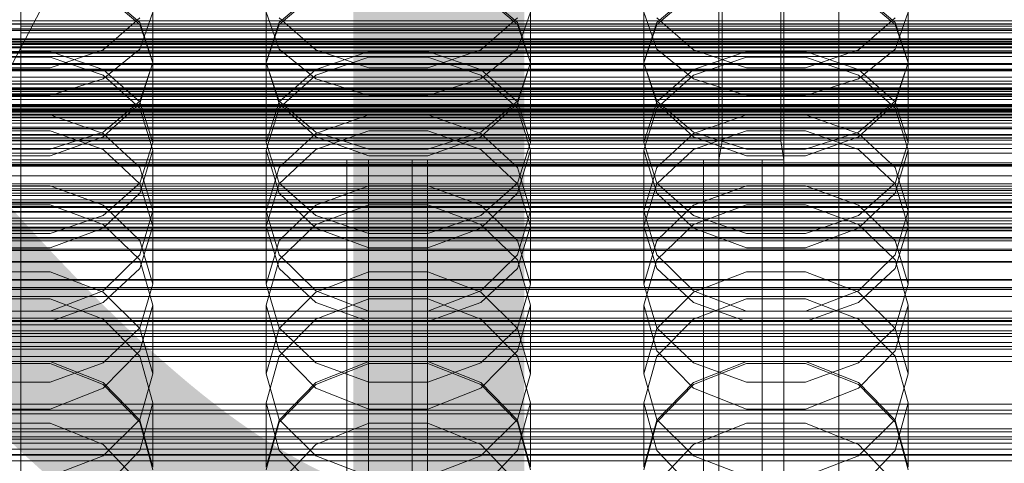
# Model space of a CAD drawing. Header units: millimetres. Extents: x -4395 to 65662, y -65530 to 6847.
# Tile 345 of 656: x -130 to 26, y -34061 to -33991. Entities that reach past the tile are written whole.
import ezdxf

# ---------------------------------------------------------------- set-up
doc = ezdxf.new("R2010")
doc.units = ezdxf.units.MM
for name, color, linetype, lineweight in [('COTAS_O', 1, 'Continuous', 0), ('COTAS_P', 1, 'Continuous', 0), ('frontal_briquetadora', 7, 'Continuous', 0), ('frontal_C01', 7, 'Continuous', 0), ('frontal_C02', 7, 'Continuous', 0), ('frontal_C03', 7, 'Continuous', 0), ('frontal_C07', 7, 'Continuous', 0), ('frontal_dosificador', 7, 'Continuous', 0), ('frontal_fines-r33-C07-C02', 7, 'Continuous', 0), ('frontal_mezcladora', 7, 'Continuous', 0), ('frontal_secador', 7, 'Continuous', 0)]:
    doc.layers.add(name, color=color, linetype=linetype, lineweight=lineweight)
doc.dimstyles.new('R19_100', dxfattribs={"dimtxt": 250, "dimasz": 150, "dimexe": 150, "dimexo": 80, "dimgap": 100, "dimtad": 1, "dimtih": 1, "dimtoh": 1, "dimdsep": 46, "dimcen": 0.09, "dimadec": 0, "dimazin": 0, "dimtfac": 1, "dimtdec": 4, "dimtofl": 0, "dimtmove": 0, "dimatfit": 3, "dimfxl": 1, "dimtolj": 1, "dimtzin": 0, "dimarcsym": 0})

# ---------------------------------------------------------------- blocks, each defined once
blk = doc.blocks.new('DIM_R33_43')
at = {"layer": 'COTAS_O'}
for p, q in [((-1725, -33700), (-1575, -33655)), ((1725, -33700), (1575, -33655)), ((-1725, -34400), (-1725, -33700)), ((-1725, -33700), (1725, -33700)), ((-1725, -33700), (-1575, -33745)), ((1725, -33700), (1575, -33745)), ((1725, -34400), (1725, -33700))]:
    blk.add_line(p, q, dxfattribs=at)
blk.add_text('3450 O', height=250, dxfattribs=at).set_placement((0, -33600))
blk = doc.blocks.new('DIM_R33_44')
at = {"layer": 'COTAS_P'}
for p, q in [((-150, -32200), (550, -32200)), ((550, -32200), (505, -32350)), ((550, -34800), (550, -32200)), ((550, -32200), (595, -32350)), ((550, -34800), (505, -34650)), ((550, -34800), (595, -34650)), ((-150, -34800), (550, -34800))]:
    blk.add_line(p, q, dxfattribs=at)
blk.add_text('2600 P', height=250, rotation=90, dxfattribs=at).set_placement((450, -33500))
blk = doc.blocks.new('DIM_R33_46')
at = {"layer": 'COTAS_O'}
for p, q in [((-650, -33700), (50, -33700)), ((50, -33700), (5, -33850)), ((50, -34900), (50, -33700)), ((50, -33700), (95, -33850)), ((50, -34900), (5, -34750)), ((50, -34900), (95, -34750)), ((-650, -34900), (50, -34900))]:
    blk.add_line(p, q, dxfattribs=at)
blk.add_text('1200 O', height=250, rotation=90, dxfattribs=at).set_placement((-50, -34300))
blk = doc.blocks.new('DIM_R33_47')
at = {"layer": 'COTAS_O'}
for p, q in [((-650, -34200), (-500, -34155)), ((650, -34200), (500, -34155)), ((-650, -34900), (-650, -34200)), ((-650, -34200), (650, -34200)), ((-650, -34200), (-500, -34245)), ((650, -34200), (500, -34245)), ((650, -34900), (650, -34200))]:
    blk.add_line(p, q, dxfattribs=at)
blk.add_text('1300 O', height=250, dxfattribs=at).set_placement((0, -34100))

msp = doc.modelspace()

# ---------------------------------------------------------------- linework, layer by layer
at = {"layer": 'frontal_briquetadora'}
for p, q in [((-109, -33997.699), (-109, -33984.362)), ((-91, -33997.699), (-91, -33984.362)), ((-49, -33997.699), (-49, -33984.362)), ((-31, -33997.699), (-31, -33984.362)), ((11, -33997.699), (11, -33984.362)), ((-116.907, -33986.673), (-111.08, -33991.58)), ((-111.08, -33991.269), (-116.906, -33986.271)), ((-83.094, -33986.271), (-88.92, -33991.269)), ((-88.92, -33991.58), (-83.093, -33986.673)), ((-56.907, -33986.673), (-51.08, -33991.58)), ((-51.08, -33991.269), (-56.906, -33986.271)), ((-23.094, -33986.271), (-28.92, -33991.269)), ((-28.92, -33991.58), (-23.093, -33986.673)), ((3.093, -33986.673), (8.92, -33991.58)), ((8.92, -33991.269), (3.094, -33986.271)), ((-111.08, -33995.519), (-109, -33989.624)), ((-91, -33989.624), (-88.92, -33995.519)), ((-51.08, -33995.519), (-49, -33989.624)), ((-31, -33989.624), (-28.92, -33995.519)), ((8.92, -33995.519), (11, -33989.624)), ((-116.906, -33995.642), (-111.08, -33990.56)), ((-109, -33997.637), (-111.08, -33991.269)), ((-88.92, -33991.269), (-91, -33997.637)), ((-88.92, -33990.56), (-83.094, -33995.642)), ((-56.906, -33995.642), (-51.08, -33990.56)), ((-49, -33997.637), (-51.08, -33991.269)), ((-28.92, -33991.269), (-31, -33997.637)), ((-28.92, -33990.56), (-23.094, -33995.642)), ((3.094, -33995.642), (8.92, -33990.56)), ((11, -33997.637), (8.92, -33991.269)), ((-111.08, -33991.58), (-109, -33997.699)), ((-91, -33997.699), (-88.92, -33991.58)), ((-51.08, -33991.58), (-49, -33997.699)), ((-31, -33997.699), (-28.92, -33991.58)), ((8.92, -33991.58), (11, -33997.699)), ((-134.673, -33995.888), (-125.327, -33995.888)), ((-125.327, -33995.888), (-116.907, -33998.756)), ((-125.326, -33998.507), (-116.906, -33995.642)), ((-116.907, -34000.246), (-111.08, -33995.519)), ((-88.92, -33995.519), (-83.093, -34000.246)), ((-83.094, -33995.642), (-74.674, -33998.507)), ((-83.093, -33998.756), (-74.673, -33995.888)), ((-74.673, -33995.888), (-65.327, -33995.888)), ((-65.327, -33995.888), (-56.907, -33998.756)), ((-65.326, -33998.507), (-56.906, -33995.642)), ((-56.907, -34000.246), (-51.08, -33995.519)), ((-28.92, -33995.519), (-23.093, -34000.246)), ((-23.094, -33995.642), (-14.674, -33998.507)), ((-23.093, -33998.756), (-14.673, -33995.888)), ((-14.673, -33995.888), (-5.327, -33995.888)), ((-5.327, -33995.888), (3.093, -33998.756)), ((-5.326, -33998.507), (3.094, -33995.642)), ((3.093, -34000.246), (8.92, -33995.519)), ((-134.674, -33996.77), (-125.326, -33996.77)), ((-125.326, -33996.77), (-116.906, -33999.647)), ((-109, -33997.637), (-111.08, -34004.156)), ((-109, -33997.699), (-111.08, -34003.818)), ((-109, -34010.365), (-109, -33997.637)), ((-88.92, -34004.156), (-91, -33997.637)), ((-91, -34010.365), (-91, -33997.637)), ((-88.92, -34003.818), (-91, -33997.699)), ((-83.094, -33999.647), (-74.674, -33996.77)), ((-74.674, -33996.77), (-65.326, -33996.77)), ((-65.326, -33996.77), (-56.906, -33999.647)), ((-49, -33997.637), (-51.08, -34004.156)), ((-49, -33997.699), (-51.08, -34003.818)), ((-49, -34010.365), (-49, -33997.637)), ((-28.92, -34004.156), (-31, -33997.637)), ((-31, -34010.365), (-31, -33997.637)), ((-28.92, -34003.818), (-31, -33997.699)), ((-23.094, -33999.647), (-14.674, -33996.77)), ((-14.674, -33996.77), (-5.326, -33996.77)), ((-5.326, -33996.77), (3.094, -33999.647)), ((11, -33997.637), (8.92, -34004.156)), ((11, -33997.699), (8.92, -34003.818)), ((11, -34010.365), (11, -33997.637)), ((-134.674, -33998.507), (-125.326, -33998.507)), ((-116.907, -33998.756), (-111.08, -34003.922)), ((-88.92, -34003.922), (-83.093, -33998.756)), ((-74.674, -33998.507), (-65.326, -33998.507)), ((-56.907, -33998.756), (-51.08, -34003.922)), ((-28.92, -34003.922), (-23.093, -33998.756)), ((-14.674, -33998.507), (-5.326, -33998.507)), ((3.093, -33998.756), (8.92, -34003.922)), ((-125.327, -34002.87), (-116.907, -34000.246)), ((-116.906, -33999.647), (-111.08, -34004.9)), ((-88.92, -34004.9), (-83.094, -33999.647)), ((-83.093, -34000.246), (-74.673, -34002.87)), ((-65.327, -34002.87), (-56.907, -34000.246)), ((-56.906, -33999.647), (-51.08, -34004.9)), ((-28.92, -34004.9), (-23.094, -33999.647)), ((-23.093, -34000.246), (-14.673, -34002.87)), ((-5.327, -34002.87), (3.093, -34000.246)), ((3.094, -33999.647), (8.92, -34004.9)), ((-134.673, -34002.87), (-125.327, -34002.87)), ((-111.08, -34003.818), (-116.907, -34008.725)), ((-111.08, -34003.922), (-109, -34010.365)), ((-91, -34010.365), (-88.92, -34003.922)), ((-83.093, -34008.725), (-88.92, -34003.818)), ((-74.673, -34002.87), (-65.327, -34002.87)), ((-51.08, -34003.818), (-56.907, -34008.725)), ((-51.08, -34003.922), (-49, -34010.365)), ((-31, -34010.365), (-28.92, -34003.922)), ((-23.093, -34008.725), (-28.92, -34003.818)), ((-14.673, -34002.87), (-5.327, -34002.87)), ((8.92, -34003.818), (3.093, -34008.725)), ((8.92, -34003.922), (11, -34010.365)), ((-111.08, -34004.156), (-116.906, -34009.49)), ((-111.08, -34004.9), (-109, -34011.581)), ((-91, -34011.581), (-88.92, -34004.9)), ((-83.094, -34009.49), (-88.92, -34004.156)), ((-51.08, -34004.156), (-56.906, -34009.49)), ((-51.08, -34004.9), (-49, -34011.581)), ((-31, -34011.581), (-28.92, -34004.9)), ((-23.094, -34009.49), (-28.92, -34004.156)), ((8.92, -34004.156), (3.094, -34009.49)), ((8.92, -34004.9), (11, -34011.581)), ((-125.326, -34005.966), (-134.674, -34005.966)), ((-116.906, -34008.934), (-125.326, -34005.966)), ((-74.674, -34005.966), (-83.094, -34008.934)), ((-65.326, -34005.966), (-74.674, -34005.966)), ((-56.906, -34008.934), (-65.326, -34005.966)), ((-14.674, -34005.966), (-23.094, -34008.934)), ((-5.326, -34005.966), (-14.674, -34005.966)), ((3.094, -34008.934), (-5.326, -34005.966)), ((-125.327, -34008.499), (-134.673, -34008.499)), ((-116.907, -34011.504), (-125.327, -34008.499)), ((-74.673, -34008.499), (-83.093, -34011.504)), ((-65.327, -34008.499), (-74.673, -34008.499)), ((-56.907, -34011.504), (-65.327, -34008.499)), ((-14.673, -34008.499), (-23.093, -34011.504)), ((-5.327, -34008.499), (-14.673, -34008.499)), ((3.093, -34011.504), (-5.327, -34008.499)), ((-116.907, -34008.725), (-125.327, -34011.448)), ((-116.906, -34009.49), (-125.326, -34012.492)), ((-111.08, -34014.351), (-116.906, -34008.934)), ((-83.094, -34008.934), (-88.92, -34014.352)), ((-74.674, -34012.492), (-83.094, -34009.49)), ((-74.673, -34011.448), (-83.093, -34008.725)), ((-56.907, -34008.725), (-65.327, -34011.448)), ((-56.906, -34009.49), (-65.326, -34012.492)), ((-51.08, -34014.351), (-56.906, -34008.934)), ((-23.094, -34008.934), (-28.92, -34014.352)), ((-14.674, -34012.492), (-23.094, -34009.49)), ((-14.673, -34011.448), (-23.093, -34008.725)), ((3.093, -34008.725), (-5.327, -34011.448)), ((3.094, -34009.49), (-5.326, -34012.492)), ((8.92, -34014.351), (3.094, -34008.934)), ((-125.327, -34011.448), (-134.673, -34011.448)), ((-111.08, -34016.918), (-116.907, -34011.504)), ((-111.08, -34016.808), (-109, -34010.365)), ((-109, -34011.581), (-111.08, -34018.404)), ((-109, -34023.669), (-109, -34011.581)), ((-91, -34010.365), (-88.92, -34016.808)), ((-88.92, -34018.404), (-91, -34011.581)), ((-91, -34023.669), (-91, -34011.581)), ((-83.093, -34011.504), (-88.92, -34016.918)), ((-65.327, -34011.448), (-74.673, -34011.448)), ((-51.08, -34016.918), (-56.907, -34011.504)), ((-51.08, -34016.808), (-49, -34010.365)), ((-49, -34011.581), (-51.08, -34018.404)), ((-49, -34023.669), (-49, -34011.581)), ((-31, -34010.365), (-28.92, -34016.808)), ((-28.92, -34018.404), (-31, -34011.581)), ((-31, -34023.669), (-31, -34011.581)), ((-23.093, -34011.504), (-28.92, -34016.918)), ((-5.327, -34011.448), (-14.673, -34011.448)), ((8.92, -34016.918), (3.093, -34011.504)), ((8.92, -34016.808), (11, -34010.365)), ((11, -34011.581), (8.92, -34018.404)), ((11, -34023.669), (11, -34011.581)), ((-125.326, -34012.492), (-134.674, -34012.492)), ((-65.326, -34012.492), (-74.674, -34012.492)), ((-5.326, -34012.492), (-14.674, -34012.492)), ((-109, -34021.231), (-111.08, -34014.351)), ((-88.92, -34014.352), (-91, -34021.231)), ((-49, -34021.231), (-51.08, -34014.351)), ((-28.92, -34014.352), (-31, -34021.231)), ((11, -34021.231), (8.92, -34014.351)), ((-134.673, -34017.265), (-125.327, -34017.265)), ((-125.327, -34017.265), (-116.907, -34020.357)), ((-116.907, -34021.975), (-111.08, -34016.808)), ((-109, -34023.669), (-111.08, -34016.918)), ((-88.92, -34016.918), (-91, -34023.669)), ((-88.92, -34016.808), (-83.093, -34021.975)), ((-83.093, -34020.357), (-74.673, -34017.265)), ((-74.673, -34017.265), (-65.327, -34017.265)), ((-65.327, -34017.265), (-56.907, -34020.357)), ((-56.907, -34021.975), (-51.08, -34016.808)), ((-49, -34023.669), (-51.08, -34016.918)), ((-28.92, -34016.918), (-31, -34023.669)), ((-28.92, -34016.808), (-23.093, -34021.975)), ((-23.093, -34020.357), (-14.673, -34017.265)), ((-14.673, -34017.265), (-5.327, -34017.265)), ((-5.327, -34017.265), (3.093, -34020.357)), ((3.093, -34021.975), (8.92, -34016.808)), ((11, -34023.669), (8.92, -34016.918)), ((-111.08, -34018.404), (-116.906, -34023.977)), ((-83.094, -34023.977), (-88.92, -34018.404)), ((-51.08, -34018.404), (-56.906, -34023.977)), ((-23.094, -34023.977), (-28.92, -34018.404)), ((8.92, -34018.404), (3.094, -34023.977)), ((-125.326, -34020.296), (-134.674, -34020.296)), ((-116.906, -34023.397), (-125.326, -34020.296)), ((-116.907, -34020.357), (-111.08, -34025.929)), ((-111.08, -34028.248), (-109, -34021.231)), ((-109, -34032.877), (-109, -34021.231)), ((-91, -34032.877), (-91, -34021.231)), ((-91, -34021.231), (-88.92, -34028.248)), ((-88.92, -34025.929), (-83.093, -34020.357)), ((-74.674, -34020.296), (-83.094, -34023.397)), ((-65.326, -34020.296), (-74.674, -34020.296)), ((-56.906, -34023.397), (-65.326, -34020.296)), ((-56.907, -34020.357), (-51.08, -34025.929)), ((-51.08, -34028.248), (-49, -34021.231)), ((-49, -34032.877), (-49, -34021.231)), ((-31, -34032.877), (-31, -34021.231)), ((-31, -34021.231), (-28.92, -34028.248)), ((-28.92, -34025.929), (-23.093, -34020.357)), ((-14.674, -34020.296), (-23.094, -34023.397)), ((-5.326, -34020.296), (-14.674, -34020.296)), ((3.094, -34023.397), (-5.326, -34020.296)), ((3.093, -34020.357), (8.92, -34025.929)), ((8.92, -34028.248), (11, -34021.231)), ((11, -34032.877), (11, -34021.231)), ((-125.327, -34024.842), (-116.907, -34021.975)), ((-83.093, -34021.975), (-74.673, -34024.842)), ((-65.327, -34024.842), (-56.907, -34021.975)), ((-23.093, -34021.975), (-14.673, -34024.842)), ((-5.327, -34024.842), (3.093, -34021.975)), ((-116.906, -34023.977), (-125.326, -34027.11)), ((-111.08, -34029.048), (-116.906, -34023.397)), ((-111.08, -34030.42), (-109, -34023.669)), ((-91, -34023.669), (-88.92, -34030.42)), ((-83.094, -34023.397), (-88.92, -34029.048)), ((-74.674, -34027.11), (-83.094, -34023.977)), ((-56.906, -34023.977), (-65.326, -34027.11)), ((-51.08, -34029.048), (-56.906, -34023.397)), ((-51.08, -34030.42), (-49, -34023.669)), ((-31, -34023.669), (-28.92, -34030.42)), ((-23.094, -34023.397), (-28.92, -34029.048)), ((-14.674, -34027.11), (-23.094, -34023.977)), ((3.094, -34023.977), (-5.326, -34027.11)), ((8.92, -34029.048), (3.094, -34023.397)), ((8.92, -34030.42), (11, -34023.669)), ((-134.673, -34024.842), (-125.327, -34024.842)), ((-111.08, -34025.929), (-109, -34032.877)), ((-91, -34032.877), (-88.92, -34025.929)), ((-74.673, -34024.842), (-65.327, -34024.842)), ((-51.08, -34025.929), (-49, -34032.877)), ((-31, -34032.877), (-28.92, -34025.929)), ((-14.673, -34024.842), (-5.327, -34024.842)), ((8.92, -34025.929), (11, -34032.877)), ((-125.326, -34027.11), (-134.674, -34027.11)), ((-65.326, -34027.11), (-74.674, -34027.11)), ((-5.326, -34027.11), (-14.674, -34027.11)), ((-116.906, -34033.973), (-111.08, -34028.248)), ((-109, -34036.213), (-111.08, -34029.048)), ((-88.92, -34029.048), (-91, -34036.213)), ((-88.92, -34028.248), (-83.094, -34033.973)), ((-56.906, -34033.973), (-51.08, -34028.248)), ((-49, -34036.213), (-51.08, -34029.048)), ((-28.92, -34029.048), (-31, -34036.213)), ((-28.92, -34028.248), (-23.094, -34033.973)), ((3.094, -34033.973), (8.92, -34028.248)), ((11, -34036.213), (8.92, -34029.048)), ((-116.907, -34035.834), (-111.08, -34030.42)), ((-88.92, -34030.42), (-83.093, -34035.834)), ((-56.907, -34035.834), (-51.08, -34030.42)), ((-28.92, -34030.42), (-23.093, -34035.834)), ((3.093, -34035.834), (8.92, -34030.42)), ((-134.673, -34030.928), (-125.327, -34030.928)), ((-125.327, -34030.928), (-116.907, -34034.145)), ((-83.093, -34034.145), (-74.673, -34030.928)), ((-74.673, -34030.928), (-65.327, -34030.928)), ((-65.327, -34030.928), (-56.907, -34034.145)), ((-23.093, -34034.145), (-14.673, -34030.928)), ((-14.673, -34030.928), (-5.327, -34030.928)), ((-5.327, -34030.928), (3.093, -34034.145)), ((-109, -34032.877), (-111.08, -34039.824)), ((-88.92, -34039.824), (-91, -34032.877)), ((-49, -34032.877), (-51.08, -34039.824)), ((-28.92, -34039.824), (-31, -34032.877)), ((11, -34032.877), (8.92, -34039.824)), ((-134.674, -34035.24), (-125.326, -34035.24)), ((-125.326, -34037.189), (-116.906, -34033.973)), ((-125.326, -34035.24), (-116.906, -34038.466)), ((-116.907, -34034.145), (-111.08, -34039.942)), ((-88.92, -34039.942), (-83.093, -34034.145)), ((-83.094, -34033.973), (-74.674, -34037.189)), ((-83.094, -34038.466), (-74.674, -34035.24)), ((-74.674, -34035.24), (-65.326, -34035.24)), ((-65.326, -34037.189), (-56.906, -34033.973)), ((-65.326, -34035.24), (-56.906, -34038.466)), ((-56.907, -34034.145), (-51.08, -34039.942)), ((-28.92, -34039.942), (-23.093, -34034.145)), ((-23.094, -34033.973), (-14.674, -34037.189)), ((-23.094, -34038.466), (-14.674, -34035.24)), ((-14.674, -34035.24), (-5.326, -34035.24)), ((-5.326, -34037.189), (3.094, -34033.973)), ((-5.326, -34035.24), (3.094, -34038.466)), ((3.093, -34034.145), (8.92, -34039.942)), ((-125.327, -34038.839), (-116.907, -34035.834)), ((-109, -34036.213), (-111.08, -34043.507)), ((-109, -34047.171), (-109, -34036.213)), ((-88.92, -34043.507), (-91, -34036.213)), ((-91, -34047.171), (-91, -34036.213)), ((-83.093, -34035.834), (-74.673, -34038.839)), ((-65.327, -34038.839), (-56.907, -34035.834)), ((-49, -34036.213), (-51.08, -34043.507)), ((-49, -34047.171), (-49, -34036.213)), ((-28.92, -34043.507), (-31, -34036.213)), ((-31, -34047.171), (-31, -34036.213)), ((-23.093, -34035.834), (-14.673, -34038.839)), ((-5.327, -34038.839), (3.093, -34035.834)), ((11, -34036.213), (8.92, -34043.507)), ((11, -34047.171), (11, -34036.213)), ((-134.674, -34037.189), (-125.326, -34037.189)), ((-74.674, -34037.189), (-65.326, -34037.189)), ((-14.674, -34037.189), (-5.326, -34037.189)), ((-134.673, -34038.839), (-125.327, -34038.839)), ((-111.08, -34039.824), (-116.907, -34045.396)), ((-116.906, -34038.466), (-111.08, -34044.338)), ((-111.08, -34039.942), (-109, -34047.171)), ((-91, -34047.171), (-88.92, -34039.942)), ((-88.92, -34044.338), (-83.094, -34038.466)), ((-83.093, -34045.396), (-88.92, -34039.824)), ((-74.673, -34038.839), (-65.327, -34038.839)), ((-51.08, -34039.824), (-56.907, -34045.396)), ((-56.906, -34038.466), (-51.08, -34044.338)), ((-51.08, -34039.942), (-49, -34047.171)), ((-31, -34047.171), (-28.92, -34039.942)), ((-28.92, -34044.338), (-23.094, -34038.466)), ((-23.093, -34045.396), (-28.92, -34039.824)), ((-14.673, -34038.839), (-5.327, -34038.839)), ((8.92, -34039.824), (3.093, -34045.396)), ((3.094, -34038.466), (8.92, -34044.338)), ((8.92, -34039.942), (11, -34047.171)), ((-111.08, -34043.507), (-116.906, -34049.448)), ((-111.08, -34044.338), (-109, -34051.77)), ((-91, -34051.77), (-88.92, -34044.338)), ((-83.094, -34049.448), (-88.92, -34043.507)), ((-51.08, -34043.507), (-56.906, -34049.448)), ((-51.08, -34044.338), (-49, -34051.77)), ((-31, -34051.77), (-28.92, -34044.338)), ((-23.094, -34049.448), (-28.92, -34043.507)), ((8.92, -34043.507), (3.094, -34049.448)), ((8.92, -34044.338), (11, -34051.77)), ((-125.326, -34045.526), (-134.674, -34045.526)), ((-125.327, -34045.18), (-134.673, -34045.18)), ((-116.907, -34048.514), (-125.327, -34045.18)), ((-116.907, -34045.396), (-125.327, -34048.488)), ((-116.906, -34048.83), (-125.326, -34045.526)), ((-74.674, -34045.526), (-83.094, -34048.83)), ((-74.673, -34045.18), (-83.093, -34048.514)), ((-74.673, -34048.488), (-83.093, -34045.396)), ((-65.326, -34045.526), (-74.674, -34045.526)), ((-65.327, -34045.18), (-74.673, -34045.18)), ((-56.907, -34048.514), (-65.327, -34045.18)), ((-56.907, -34045.396), (-65.327, -34048.488)), ((-56.906, -34048.83), (-65.326, -34045.526)), ((-14.674, -34045.526), (-23.094, -34048.83)), ((-14.673, -34045.18), (-23.093, -34048.514)), ((-14.673, -34048.488), (-23.093, -34045.396)), ((-5.326, -34045.526), (-14.674, -34045.526)), ((-5.327, -34045.18), (-14.673, -34045.18)), ((3.093, -34048.514), (-5.327, -34045.18)), ((3.093, -34045.396), (-5.327, -34048.488)), ((3.094, -34048.83), (-5.326, -34045.526)), ((-111.08, -34054.4), (-109, -34047.171)), ((-91, -34047.171), (-88.92, -34054.4)), ((-51.08, -34054.4), (-49, -34047.171)), ((-31, -34047.171), (-28.92, -34054.4)), ((8.92, -34054.4), (11, -34047.171)), ((-125.327, -34048.488), (-134.673, -34048.488)), ((-111.08, -34054.522), (-116.907, -34048.514)), ((-111.08, -34054.842), (-116.906, -34048.83)), ((-83.093, -34048.514), (-88.92, -34054.522)), ((-83.094, -34048.83), (-88.92, -34054.842)), ((-65.327, -34048.488), (-74.673, -34048.488)), ((-51.08, -34054.522), (-56.907, -34048.514)), ((-51.08, -34054.842), (-56.906, -34048.83)), ((-23.093, -34048.514), (-28.92, -34054.522)), ((-23.094, -34048.83), (-28.92, -34054.842)), ((-5.327, -34048.488), (-14.673, -34048.488)), ((8.92, -34054.522), (3.093, -34048.514)), ((8.92, -34054.842), (3.094, -34048.83)), ((-116.906, -34049.448), (-125.326, -34052.781)), ((-74.674, -34052.781), (-83.094, -34049.448)), ((-56.906, -34049.448), (-65.326, -34052.781)), ((-14.674, -34052.781), (-23.094, -34049.448)), ((3.094, -34049.448), (-5.326, -34052.781)), ((-160, -34051.97), (200, -34051.97)), ((-109, -34051.77), (-111.08, -34059.324)), ((-109, -34062.014), (-109, -34051.77)), ((-88.92, -34059.324), (-91, -34051.77)), ((-91, -34062.014), (-91, -34051.77)), ((-49, -34051.77), (-51.08, -34059.324)), ((-49, -34062.014), (-49, -34051.77)), ((-28.92, -34059.324), (-31, -34051.77)), ((-31, -34062.014), (-31, -34051.77)), ((11, -34051.77), (8.92, -34059.324)), ((11, -34062.014), (11, -34051.77)), ((-125.326, -34052.781), (-134.674, -34052.781)), ((-65.326, -34052.781), (-74.674, -34052.781)), ((-5.326, -34052.781), (-14.674, -34052.781)), ((-134.673, -34054.99), (-125.327, -34054.99)), ((-125.327, -34054.99), (-116.907, -34058.398)), ((-116.907, -34060.197), (-111.08, -34054.4)), ((-109, -34062.014), (-111.08, -34054.522)), ((-109, -34062.443), (-111.08, -34054.842)), ((-88.92, -34054.522), (-91, -34062.014)), ((-88.92, -34054.842), (-91, -34062.443)), ((-88.92, -34054.4), (-83.093, -34060.197)), ((-83.093, -34058.398), (-74.673, -34054.99)), ((-74.673, -34054.99), (-65.327, -34054.99)), ((-65.327, -34054.99), (-56.907, -34058.398)), ((-56.907, -34060.197), (-51.08, -34054.4)), ((-49, -34062.014), (-51.08, -34054.522)), ((-49, -34062.443), (-51.08, -34054.842)), ((-28.92, -34054.522), (-31, -34062.014)), ((-28.92, -34054.842), (-31, -34062.443)), ((-28.92, -34054.4), (-23.093, -34060.197)), ((-23.093, -34058.398), (-14.673, -34054.99)), ((-14.673, -34054.99), (-5.327, -34054.99)), ((-5.327, -34054.99), (3.093, -34058.398)), ((3.093, -34060.197), (8.92, -34054.4)), ((11, -34062.014), (8.92, -34054.522)), ((11, -34062.443), (8.92, -34054.842)), ((-160, -34056.386), (200, -34056.386)), ((-116.907, -34058.398), (-111.08, -34064.539)), ((-88.92, -34064.539), (-83.093, -34058.398)), ((-56.907, -34058.398), (-51.08, -34064.539)), ((-28.92, -34064.539), (-23.093, -34058.398)), ((3.093, -34058.398), (8.92, -34064.539)), ((-160, -34060.009), (200, -34060.009)), ((-125.327, -34063.414), (-116.907, -34060.197)), ((-111.08, -34059.324), (-116.906, -34065.466)), ((-83.094, -34065.466), (-88.92, -34059.324)), ((-83.093, -34060.197), (-74.673, -34063.414)), ((-65.327, -34063.414), (-56.907, -34060.197)), ((-51.08, -34059.324), (-56.906, -34065.466)), ((-23.094, -34065.466), (-28.92, -34059.324)), ((-23.093, -34060.197), (-14.673, -34063.414)), ((-5.327, -34063.414), (3.093, -34060.197)), ((8.92, -34059.324), (3.094, -34065.466))]:
    msp.add_line(p, q, dxfattribs=at)
at = {"layer": 'frontal_C01'}
for p, q in [((-130, -34196.607), (-130, -33921.603)), ((0, -34196.607), (0, -33921.603)), ((-130, -33927.361), (-130, -34202.366)), ((0, -33927.361), (0, -34202.366)), ((-425, -34011.33), (425, -34011.33)), ((425, -34022.842), (-425, -34022.842)), ((425, -34025.668), (-425, -34025.668)), ((-425, -34037.18), (425, -34037.18))]:
    msp.add_line(p, q, dxfattribs=at)
at = {"layer": 'frontal_C02'}
for p, q in [((-130, -34230.937), (-130, -33940.443)), ((0, -34230.937), (0, -33940.443)), ((-130, -33946.173), (-130, -34236.667)), ((0, -33946.173), (0, -34236.667)), ((-130, -33987.631), (-130, -33991.879)), ((-130, -33992.916), (-130, -33989.098)), ((-130, -33991.879), (-130, -33994.664)), ((-130, -33991.879), (130, -33991.879)), ((-130, -33995.201), (-130, -33992.916)), ((-130, -33992.916), (130, -33992.916)), ((-130, -33994.664), (-130, -33995.797)), ((-130, -33994.664), (130, -33994.664)), ((-130, -33995.797), (-130, -33995.201)), ((-130, -33995.201), (130, -33995.201)), ((-130, -33995.797), (130, -33995.797)), ((-550, -34029.402), (550, -34029.402)), ((-425, -34029.285), (425, -34029.285)), ((-550, -34033.402), (550, -34033.402)), ((425, -34040.739), (-425, -34040.739)), ((425, -34044.426), (-425, -34044.426)), ((-425, -34055.88), (425, -34055.88))]:
    msp.add_line(p, q, dxfattribs=at)
at = {"layer": 'frontal_C03'}
for p, q in [((1516, -33991.013), (-1476, -33991.013)), ((1516, -33991.04), (-1476, -33991.04)), ((1516, -33991.491), (-1476, -33991.491)), ((1516, -33991.567), (-1476, -33991.567)), ((1516, -33992.482), (-1476, -33992.482)), ((1516, -33992.558), (-1476, -33992.558)), ((1516, -33994.231), (-1476, -33994.231)), ((1516, -33994.345), (-1476, -33994.345)), ((1270, -33994.378), (-1230, -33994.378)), ((1516, -33995.222), (-1476, -33995.222)), ((1516, -33995.335), (-1476, -33995.335)), ((1270, -33994.8), (-1230, -33994.8)), ((-1230, -33994.805), (1270, -33994.805)), ((-1230, -33995.133), (1270, -33995.133)), ((1516, -33997.826), (-1476, -33997.826)), ((-1476, -33997.959), (1516, -33997.959)), ((1516, -33998.817), (-1476, -33998.817)), ((-1476, -33998.95), (1516, -33998.95)), ((1270, -34000.626), (-1230, -34000.626)), ((-1580, -34001.095), (1620, -34001.095)), ((1516, -34001.728), (-1476, -34001.728)), ((1516, -34001.861), (-1476, -34001.861)), ((1270, -34001.012), (-1230, -34001.012)), ((1270, -34001.678), (-1230, -34001.678)), ((1516, -34002.718), (-1476, -34002.718)), ((1516, -34002.852), (-1476, -34002.852)), ((-1230, -34002.61), (1270, -34002.61)), ((1270, -34003.552), (-1230, -34003.552)), ((1620, -34005.095), (-1580, -34005.095)), ((1516, -34005.343), (-1476, -34005.343)), ((1516, -34005.456), (-1476, -34005.456)), ((1270, -34004.484), (-1230, -34004.484)), ((1270, -34004.554), (-1230, -34004.554)), ((1270, -34004.888), (-1230, -34004.888)), ((1270, -34005.15), (-1230, -34005.15)), ((1270, -34005.536), (-1230, -34005.536)), ((1516, -34006.333), (-1476, -34006.333)), ((1516, -34006.446), (-1476, -34006.446)), ((1270, -34006.863), (-1230, -34006.863)), ((1516, -34008.12), (-1476, -34008.12)), ((1516, -34008.196), (-1476, -34008.196)), ((1270, -34007.291), (-1230, -34007.291)), ((1516, -34009.111), (-1476, -34009.111)), ((1516, -34009.187), (-1476, -34009.187)), ((1516, -34009.638), (-1476, -34009.638)), ((1516, -34009.664), (-1476, -34009.664)), ((1516, -34010.629), (-1476, -34010.629)), ((1516, -34010.655), (-1476, -34010.655)), ((1270, -34013.591), (-1230, -34013.591)), ((1270, -34013.874), (-1230, -34013.874)), ((1270, -34018.431), (-1230, -34018.431)), ((1270, -34018.793), (-1230, -34018.793)), ((1270, -34019.467), (-1230, -34019.467)), ((1270, -34019.853), (-1230, -34019.853)), ((1270, -34020.519), (-1230, -34020.519)), ((1270, -34020.535), (-1230, -34020.535)), ((1270, -34020.724), (-1230, -34020.724)), ((-1230, -34021.451), (1270, -34021.451)), ((1270, -34022.393), (-1230, -34022.393)), ((1270, -34023.325), (-1230, -34023.325)), ((1270, -34023.991), (-1230, -34023.991)), ((1270, -34024.329), (-1230, -34024.329)), ((1270, -34024.377), (-1230, -34024.377)), ((1270, -34024.396), (-1230, -34024.396)), ((1270, -34027.32), (-1230, -34027.32)), ((1270, -34027.562), (-1230, -34027.562)), ((1270, -34032.176), (-1230, -34032.176)), ((1270, -34032.261), (-1230, -34032.261)), ((1270, -34038.308), (-1230, -34038.308)), ((1270, -34038.694), (-1230, -34038.694)), ((1270, -34039.36), (-1230, -34039.36)), ((-1230, -34040.292), (1270, -34040.292)), ((1270, -34041.234), (-1230, -34041.234)), ((1270, -34042.166), (-1230, -34042.166)), ((1270, -34042.832), (-1230, -34042.832)), ((1270, -34043.218), (-1230, -34043.218)), ((1270, -34057.149), (-1230, -34057.149)), ((1270, -34057.535), (-1230, -34057.535)), ((1270, -34058.201), (-1230, -34058.201)), ((-1230, -34059.133), (1270, -34059.133)), ((1270, -34060.075), (-1230, -34060.075)), ((1270, -34061.007), (-1230, -34061.007))]:
    msp.add_line(p, q, dxfattribs=at)
at = {"layer": 'frontal_C07'}
for p, q in [((46.927, -33660.016), (-1126.05, -35882.836)), ((-19.094, -33953.117), (-19.094, -34013.117)), ((-8.733, -34013.117), (-8.733, -33953.117)), ((-18.576, -34010.117), (-18.576, -33956.117)), ((-9.251, -33956.117), (-9.251, -34010.117)), ((-113.766, -33964.533), (-310.38, -34337.121)), ((-18.576, -34010.117), (-609.563, -34010.117)), ((-600.238, -34010.117), (-9.251, -34010.117)), ((-19.094, -34013.117), (-18.576, -34010.117)), ((-9.251, -34010.117), (-18.576, -34010.117)), ((-9.251, -34010.117), (-8.733, -34013.117)), ((-610.081, -34013.117), (-19.094, -34013.117)), ((-8.733, -34013.117), (-599.72, -34013.117)), ((-78.193, -35988), (-78.193, -34013.117)), ((-78.193, -34013.117), (-67.832, -34013.117)), ((-78.193, -34013.117), (-74.72, -34013.117)), ((-19.094, -34013.117), (-78.193, -34013.117)), ((-65.395, -34013.117), (-74.72, -34013.117)), ((-74.72, -34013.117), (-74.72, -35988)), ((-74.72, -34013.117), (-21.531, -34013.117)), ((-67.832, -35988), (-67.832, -34013.117)), ((-67.832, -34013.117), (-8.733, -34013.117)), ((-67.832, -34013.117), (-65.395, -34013.117)), ((-12.206, -34013.117), (-65.395, -34013.117)), ((-65.395, -34013.117), (-65.395, -35988)), ((-21.531, -35988), (-21.531, -34013.117)), ((-21.531, -34013.117), (-12.206, -34013.117)), ((-21.531, -34013.117), (-19.094, -34013.117)), ((-8.733, -34013.117), (-19.094, -34013.117)), ((-19.094, -34013.117), (-19.094, -35988)), ((-12.206, -34013.117), (-12.206, -35988)), ((-8.733, -34013.117), (-12.206, -34013.117)), ((-8.733, -35988), (-8.733, -34013.117))]:
    msp.add_line(p, q, dxfattribs=at)
at = {"layer": 'frontal_dosificador'}
msp.add_line((0, -34125), (0, -33900), dxfattribs=at)
at = {"layer": 'frontal_fines-r33-C07-C02'}
for p, q in [((-175, -33992.264), (44.264, -33992.264)), ((44.264, -33993.882), (-175, -33993.882))]:
    msp.add_line(p, q, dxfattribs=at)
at = {"layer": 'frontal_mezcladora'}
for p, q in [((-280, -34020), (280, -34020)), ((-260, -34020), (260, -34020)), ((-260, -34060), (260, -34060))]:
    msp.add_line(p, q, dxfattribs=at)
at = {"layer": 'frontal_secador'}
for p, q in [((1250, -33994), (-1250, -33994)), ((1250, -33994.545), (-1250, -33994.545)), ((1250, -33996), (-1250, -33996)), ((1250, -33996.144), (-1250, -33996.144)), ((1250, -33996.709), (-1250, -33996.709)), ((1250, -33998.686), (-1250, -33998.686)), ((1250, -34000), (-1250, -34000)), ((1320, -34002), (-1320, -34002)), ((1320, -34002.273), (-1320, -34002.273)), ((1250, -34002), (-1250, -34002)), ((1320, -34003.072), (-1320, -34003.072)), ((1320, -34004.343), (-1320, -34004.343)), ((1250, -34004.651), (-1250, -34004.651)), ((1320, -34006), (-1320, -34006)), ((1250, -34005.859), (-1250, -34005.859)), ((-1250, -34006), (1250, -34006)), ((1320, -34007.929), (-1320, -34007.929)), ((-1320, -34010), (1320, -34010)), ((-1250, -34010), (1250, -34010)), ((1320, -34012.071), (-1320, -34012.071)), ((1320, -34014), (-1320, -34014)), ((1250, -34014.141), (-1250, -34014.141)), ((1320, -34015.657), (-1320, -34015.657)), ((1320, -34016.928), (-1320, -34016.928)), ((1320, -34017.727), (-1320, -34017.727)), ((1320, -34018), (-1320, -34018)), ((1250, -34017.285), (-1250, -34017.285)), ((1250, -34018), (-1250, -34018)), ((1250, -34021.314), (-1250, -34021.314)), ((1250, -34023.856), (-1250, -34023.856)), ((1250, -34025.455), (-1250, -34025.455)), ((1250, -34026), (-1250, -34026)), ((1360, -34033.5), (-1360, -34033.5)), ((1250, -34033.75), (-1250, -34033.75)), ((1360, -34034.863), (-1360, -34034.863)), ((1360, -34038.859), (-1360, -34038.859)), ((1360, -34045.216), (-1360, -34045.216)), ((1360, -34053.5), (-1360, -34053.5)), ((1250, -34052.924), (-1250, -34052.924))]:
    msp.add_line(p, q, dxfattribs=at)

# ---------------------------------------------------------------- dimensions: what is measured, and where the dimension line sits
at = {"layer": 'COTAS_O'}
for p1, p2, distance, picture, middle in [((-650, -34900), (-650, -33700), -700, 'DIM_R33_46', (50, -34300)), ((-1725, -34400), (1725, -34400), 700, 'DIM_R33_43', (0, -33700)), ((-650, -34900), (650, -34900), 700, 'DIM_R33_47', (0, -34200))]:
    dim = msp.add_aligned_dim(p1=p1, p2=p2, distance=distance, text='<> O', dimstyle='R19_100', dxfattribs=at)
    dim.commit()
    dim.dimension.update_dxf_attribs({"geometry": picture, "text_midpoint": middle})
at = {"layer": 'COTAS_P'}
dim = msp.add_aligned_dim(p1=(-150, -34800), p2=(-150, -32200), distance=-700, text='<> P', dimstyle='R19_100', dxfattribs=at)
dim.commit()
dim.dimension.update_dxf_attribs({"geometry": 'DIM_R33_44', "text_midpoint": (550, -33500)})

doc.saveas('drawing.dxf')
